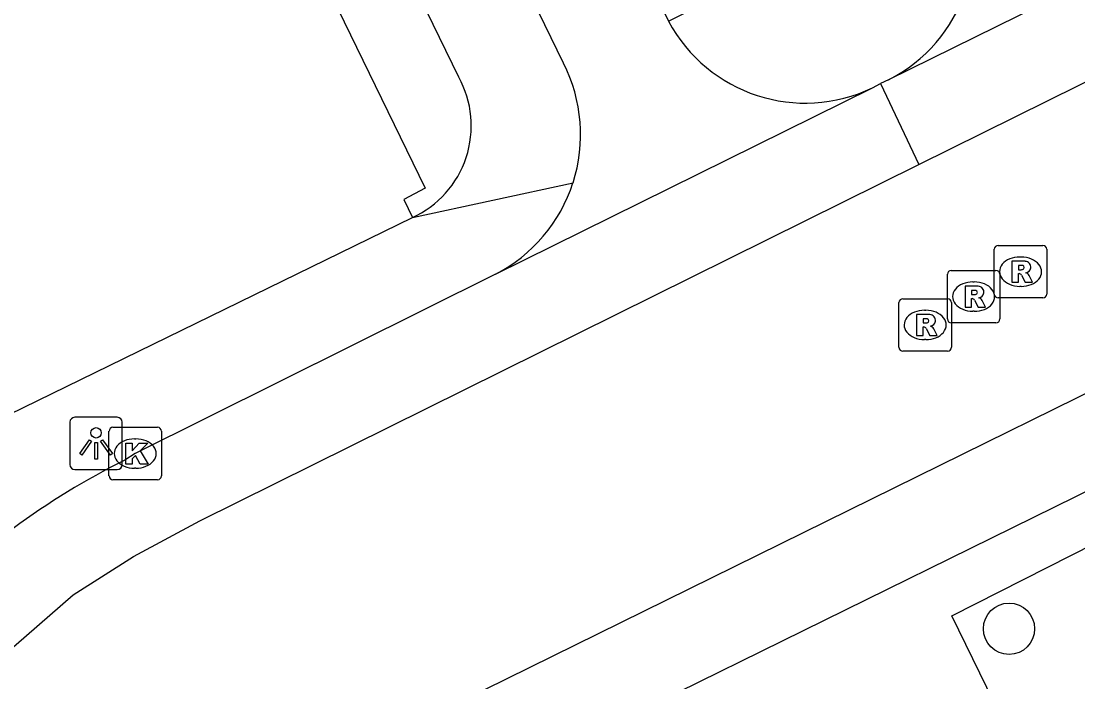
# Model space of a CAD drawing. Extents: x 160457 to 162082, y 388340 to 389736.
# Drawn here: x 161122.65 to 161142.8, y 389102.71 to 389115.31 of the extents above; entities that cross this region are included whole.
import ezdxf

# ---------------------------------------------------------------- set-up
doc = ezdxf.new("R2010")
doc.units = 0
for name, color, linetype in [('IMGEO_Boom', 7, 'Continuous'), ('IMGEO_Fietspad_gesloten', 7, 'Continuous'), ('IMGEO_Groenvoorziening', 7, 'Continuous'), ('IMGEO_Kolk', 7, 'Continuous'), ('IMGEO_Lichtpunt', 7, 'Continuous'), ('IMGEO_Rijbaan_lokaal_gesloten', 7, 'Continuous'), ('IMGEO_Rioolput', 7, 'Continuous'), ('IMGEO_Voetpad_open', 7, 'Continuous')]:
    doc.layers.add(name, color=color, linetype=linetype)

msp = doc.modelspace()

# ---------------------------------------------------------------- linework, layer by layer
at = {"layer": 'IMGEO_Boom'}
msp.add_circle((161141.487, 389103.726), 0.489, dxfattribs=at)
at = {"layer": 'IMGEO_Fietspad_gesloten'}
for points in [[(161107.86, 389171.048), (161134.99, 389115.312)], [(161132.988, 389114.51), (161105.975, 389169.968)]]:
    msp.add_lwpolyline(points, dxfattribs=at)
for centre, radius, start, end in [((161137.845, 389116.839), 2.968, 296.8634, 25.2597), ((161137.602, 389116.712), 2.963, 208.1909, 295.6645), ((161130.327, 389113.149), 2.989, 342.104, 27.0778), ((161130.323, 389113.146), 2.991, 297.2525, 342.1865)]:
    msp.add_arc(centre, radius, start, end, dxfattribs=at)
at = {"layer": 'IMGEO_Groenvoorziening'}
msp.add_lwpolyline([(161115.011, 389143.616), (161130.352, 389112.128), (161129.946, 389111.91), (161130.107, 389111.567)], dxfattribs=at)
at = {"layer": 'IMGEO_Kolk'}
for p, q in [((161124.321, 389106.641), (161124.321, 389107.493)), ((161124.396, 389107.567), (161125.248, 389107.567)), ((161125.322, 389107.493), (161125.322, 389106.641)), ((161124.809, 389107.347), (161124.834, 389107.347)), ((161124.832, 389106.787), (161124.807, 389106.787)), ((161125.248, 389106.567), (161124.396, 389106.567))]:
    msp.add_line(p, q, dxfattribs=at)
for points in [[(161124.321, 389106.641), (161124.321, 389107.493)], [(161124.396, 389107.567), (161125.248, 389107.567)], [(161125.322, 389107.493), (161125.322, 389106.641)], [(161124.642, 389107.267), (161124.765, 389107.267), (161124.765, 389107.116), (161124.895, 389107.267), (161125.059, 389107.267), (161124.913, 389107.116), (161125.066, 389106.867), (161124.914, 389106.867), (161124.829, 389107.031), (161124.765, 389106.964), (161124.765, 389106.867), (161124.642, 389106.867), (161124.642, 389107.267)], [(161125.248, 389106.567), (161124.396, 389106.567)]]:
    msp.add_lwpolyline(points, dxfattribs=at)
for centre, start, end in [((161124.398, 389107.491), 91.552, 178.448), ((161124.398, 389107.491), 91.552, 178.448), ((161125.246, 389107.491), 1.552, 88.448), ((161125.246, 389107.491), 1.552, 88.448), ((161124.398, 389106.643), 181.552, 268.448), ((161124.398, 389106.643), 181.552, 268.448), ((161125.246, 389106.643), 271.552, 358.448), ((161125.246, 389106.643), 271.552, 358.448)]:
    msp.add_arc(centre, 0.0765, start, end, dxfattribs=at)
for centre, major_axis, ratio, start_param, end_param in [((161124.808, 389107.067), (-0.387, 0.002), 0.722429, 4.712389, 7.853982), ((161124.833, 389107.067), (-0.39, 0.002), 0.717154, 1.570796, 4.712389)]:
    msp.add_ellipse(centre, major_axis=major_axis, ratio=ratio, start_param=start_param, end_param=end_param, dxfattribs=at)
at = {"layer": 'IMGEO_Lichtpunt'}
for p, q in [((161124.478, 389107.759), (161123.67, 389107.759)), ((161124.478, 389107.759), (161123.67, 389107.759)), ((161123.576, 389107.664), (161123.576, 389106.857)), ((161123.576, 389107.664), (161123.576, 389106.857)), ((161124.572, 389106.857), (161124.572, 389107.664)), ((161124.572, 389106.857), (161124.572, 389107.664)), ((161123.67, 389106.763), (161124.478, 389106.763)), ((161123.67, 389106.763), (161124.478, 389106.763))]:
    msp.add_line(p, q, dxfattribs=at)
for points in [[(161123.95, 389107.328), (161123.989, 389107.3), (161123.801, 389107.038), (161123.763, 389107.065), (161123.95, 389107.328)], [(161124.052, 389107.28), (161124.099, 389107.28), (161124.099, 389106.958), (161124.052, 389106.958), (161124.052, 389107.28)], [(161124.162, 389107.3), (161124.2, 389107.327), (161124.387, 389107.065), (161124.348, 389107.037), (161124.162, 389107.3)]]:
    msp.add_lwpolyline(points, dxfattribs=at)
msp.add_circle((161124.075, 389107.462), 0.0994, dxfattribs=at)
for centre, start, end in [((161123.67, 389107.664), 90, 180), ((161123.67, 389107.664), 90, 180), ((161124.478, 389107.664), 0, 90), ((161124.478, 389107.664), 0, 90), ((161123.67, 389106.857), 180, 270), ((161123.67, 389106.857), 180, 270), ((161124.478, 389106.857), 270, 0), ((161124.478, 389106.857), 270, 360)]:
    msp.add_arc(centre, 0.0946, start, end, dxfattribs=at)
at = {"layer": 'IMGEO_Rijbaan_lokaal_gesloten'}
for points in [[(161139.768, 389112.577), (161153.871, 389119.564), (161155.364, 389120.125), (161157.021, 389120.462), (161158.9, 389120.708), (161160.83, 389120.736), (161162.406, 389120.597), (161163.964, 389120.308), (161165.748, 389119.788), (161167.503, 389119.051), (161168.711, 389118.406), (161170.409, 389117.251), (161171.58, 389116.267), (161172.628, 389115.157), (161173.22, 389114.375), (161173.732, 389113.503), (161180.12, 389100.436)], [(161146.191, 389117.644), (161139.186, 389114.191)], [(161123.768, 389086.956), (161123.342, 389088.26), (161123.108, 389089.558), (161123.025, 389091.351), (161123.17, 389092.905), (161123.462, 389094.224), (161124.018, 389095.791), (161124.815, 389097.303), (161125.94, 389098.832), (161127.025, 389099.924), (161128.176, 389100.838), (161128.868, 389101.28), (161154.523, 389113.915), (161156.045, 389114.522), (161157.29, 389114.858), (161159.272, 389115.095), (161160.037, 389115.108), (161161.394, 389114.99), (161163.473, 389114.516), (161164.852, 389113.961), (161166.146, 389113.243), (161166.866, 389112.75), (161167.934, 389111.869), (161168.678, 389111.12)], [(161138.885, 389114.041), (161139.038, 389114.121)], [(161139.186, 389114.191), (161139.038, 389114.121)], [(161139.038, 389114.121), (161139.768, 389112.577)], [(161131.693, 389110.487), (161138.885, 389114.041)], [(161124.263, 389073.392), (161117.939, 389086.186), (161117.491, 389087.344), (161117.188, 389088.472), (161117.013, 389089.525), (161116.93, 389090.837), (161116.963, 389092.002), (161117.146, 389093.407), (161117.732, 389095.793), (161118.385, 389097.555), (161118.859, 389098.565), (161119.917, 389100.391), (161121.052, 389101.921), (161121.854, 389102.823), (161123.635, 389104.372), (161124.79, 389105.107), (161126.053, 389105.783), (161139.768, 389112.577)], [(161130.584, 389100.261), (161130.783, 389100.357), (161152.336, 389110.958), (161155.245, 389112.376)], [(161131.693, 389110.487), (161124.823, 389107.067), (161124.623, 389106.943)]]:
    msp.add_lwpolyline(points, dxfattribs=at)
msp.add_arc((161131.109, 389093.95), 14.522, 116.5286, 136.2674, dxfattribs=at)
at = {"layer": 'IMGEO_Rioolput'}
for p, q in [((161141.206, 389110.109), (161141.206, 389110.961)), ((161141.281, 389111.035), (161142.133, 389111.035)), ((161142.207, 389110.961), (161142.207, 389110.109)), ((161141.694, 389110.815), (161141.719, 389110.815)), ((161140.386, 389110.559), (161141.238, 389110.559)), ((161140.311, 389109.633), (161140.311, 389110.485)), ((161140.799, 389110.339), (161140.824, 389110.339)), ((161141.312, 389110.485), (161141.312, 389109.633)), ((161141.717, 389110.255), (161141.692, 389110.255)), ((161139.387, 389109.093), (161139.387, 389109.945)), ((161139.462, 389110.019), (161140.314, 389110.019)), ((161140.388, 389109.945), (161140.388, 389109.093)), ((161142.133, 389110.035), (161141.281, 389110.035)), ((161139.875, 389109.799), (161139.9, 389109.799)), ((161140.822, 389109.779), (161140.797, 389109.779)), ((161141.238, 389109.559), (161140.386, 389109.559)), ((161139.898, 389109.239), (161139.873, 389109.239)), ((161140.314, 389109.019), (161139.462, 389109.019))]:
    msp.add_line(p, q, dxfattribs=at)
for points in [[(161141.206, 389110.109), (161141.206, 389110.961)], [(161141.281, 389111.035), (161142.133, 389111.035)], [(161142.207, 389110.961), (161142.207, 389110.109)], [(161141.795, 389110.733), (161141.543, 389110.735), (161141.543, 389110.335)], [(161140.386, 389110.559), (161141.238, 389110.559)], [(161141.543, 389110.335), (161141.667, 389110.335), (161141.667, 389110.497), (161141.678, 389110.497)], [(161141.721, 389110.654), (161141.667, 389110.654), (161141.667, 389110.573)], [(161141.667, 389110.573), (161141.719, 389110.573)], [(161140.311, 389109.633), (161140.311, 389110.485)], [(161141.312, 389110.485), (161141.312, 389109.633)], [(161141.725, 389110.468), (161141.796, 389110.335), (161141.936, 389110.335), (161141.871, 389110.461)], [(161140.9, 389110.257), (161140.648, 389110.259), (161140.648, 389109.859)], [(161140.826, 389110.178), (161140.772, 389110.178), (161140.772, 389110.097)], [(161140.772, 389110.097), (161140.824, 389110.097)], [(161139.387, 389109.093), (161139.387, 389109.945)], [(161139.462, 389110.019), (161140.314, 389110.019)], [(161140.388, 389109.945), (161140.388, 389109.093)], [(161140.648, 389109.859), (161140.772, 389109.859), (161140.772, 389110.021), (161140.783, 389110.021)], [(161140.83, 389109.992), (161140.901, 389109.859), (161141.041, 389109.859), (161140.976, 389109.985)], [(161142.133, 389110.035), (161141.281, 389110.035)], [(161139.976, 389109.717), (161139.724, 389109.719), (161139.724, 389109.319)], [(161139.902, 389109.638), (161139.848, 389109.638), (161139.848, 389109.557)], [(161139.848, 389109.557), (161139.9, 389109.557)], [(161141.238, 389109.559), (161140.386, 389109.559)], [(161139.724, 389109.319), (161139.848, 389109.319), (161139.848, 389109.481), (161139.859, 389109.481)], [(161139.906, 389109.452), (161139.977, 389109.319), (161140.117, 389109.319), (161140.052, 389109.445)], [(161140.314, 389109.019), (161139.462, 389109.019)]]:
    msp.add_lwpolyline(points, dxfattribs=at)
for centre, radius, start, end in [((161141.283, 389110.959), 0.0765, 91.552, 178.448), ((161141.283, 389110.959), 0.0765, 91.552, 178.448), ((161142.131, 389110.959), 0.0765, 1.552, 88.448), ((161142.131, 389110.959), 0.0765, 1.552, 88.448), ((161141.794, 389110.623), 0.109, 350.3612, 89.416), ((161140.388, 389110.483), 0.0765, 91.552, 178.448), ((161140.388, 389110.483), 0.0765, 91.552, 178.448), ((161141.236, 389110.483), 0.0765, 1.552, 88.448), ((161141.236, 389110.483), 0.0765, 1.552, 88.448), ((161141.677, 389110.444), 0.0533, 26.0293, 88.6989), ((161141.703, 389110.762), 0.19, 274.7715, 282.9687), ((161141.727, 389110.558), 0.0964, 77.0061, 93.1865), ((161141.741, 389110.615), 0.0378, 276.6634, 79.6772), ((161141.792, 389110.623), 0.112, 277.5842, 350.9817), ((161141.776, 389110.408), 0.108, 29.5134, 73.7905), ((161140.808, 389110.286), 0.19, 274.7715, 282.9687), ((161140.832, 389110.082), 0.0964, 77.0061, 93.1865), ((161140.846, 389110.139), 0.0378, 276.6634, 79.6772), ((161140.899, 389110.147), 0.109, 350.3612, 89.416), ((161140.897, 389110.147), 0.112, 277.5842, 350.9817), ((161141.283, 389110.111), 0.0765, 181.552, 268.448), ((161141.283, 389110.111), 0.0765, 181.552, 268.448), ((161142.131, 389110.111), 0.0765, 271.552, 358.448), ((161142.131, 389110.111), 0.0765, 271.552, 358.448), ((161139.464, 389109.943), 0.0765, 91.552, 178.448), ((161139.464, 389109.943), 0.0765, 91.552, 178.448), ((161140.312, 389109.943), 0.0765, 1.552, 88.448), ((161140.312, 389109.943), 0.0765, 1.552, 88.448), ((161140.782, 389109.968), 0.0533, 26.0293, 88.6989), ((161140.881, 389109.932), 0.108, 29.5134, 73.7905), ((161139.975, 389109.607), 0.109, 350.3612, 89.416), ((161139.884, 389109.746), 0.19, 274.7715, 282.9687), ((161139.908, 389109.542), 0.0964, 77.0061, 93.1865), ((161139.922, 389109.599), 0.0378, 276.6634, 79.6772), ((161139.973, 389109.607), 0.112, 277.5842, 350.9817), ((161139.957, 389109.392), 0.108, 29.5134, 73.7905), ((161140.388, 389109.635), 0.0765, 181.552, 268.448), ((161140.388, 389109.635), 0.0765, 181.552, 268.448), ((161141.236, 389109.635), 0.0765, 271.552, 358.448), ((161141.236, 389109.635), 0.0765, 271.552, 358.448), ((161139.858, 389109.428), 0.0533, 26.0293, 88.6989), ((161139.464, 389109.095), 0.0765, 181.552, 268.448), ((161139.464, 389109.095), 0.0765, 181.552, 268.448), ((161140.312, 389109.095), 0.0765, 271.552, 358.448), ((161140.312, 389109.095), 0.0765, 271.552, 358.448)]:
    msp.add_arc(centre, radius, start, end, dxfattribs=at)
for centre, major_axis, ratio, start_param, end_param in [((161141.693, 389110.535), (-0.387, 0.002), 0.722429, 4.712389, 7.853982), ((161141.718, 389110.535), (-0.39, 0.002), 0.717154, 1.570796, 4.712389), ((161140.798, 389110.059), (-0.387, 0.002), 0.722429, 4.712389, 7.853982), ((161140.823, 389110.059), (-0.39, 0.002), 0.717154, 1.570796, 4.712389), ((161139.874, 389109.519), (-0.387, 0.002), 0.722429, 4.712389, 7.853982), ((161139.899, 389109.519), (-0.39, 0.002), 0.717154, 1.570796, 4.712389)]:
    msp.add_ellipse(centre, major_axis=major_axis, ratio=ratio, start_param=start_param, end_param=end_param, dxfattribs=at)
at = {"layer": 'IMGEO_Voetpad_open'}
for points in [[(161130.991, 389114.245), (161116.375, 389144.215)], [(161134.99, 389115.312), (161140.529, 389118.105)], [(161130.107, 389111.567), (161133.171, 389112.231)], [(161090.238, 389092.103), (161130.107, 389111.567)], [(161145.766, 389095.723), (161144.689, 389095.188), (161140.397, 389103.973), (161145.863, 389106.745), (161150.156, 389097.905), (161149.257, 389097.458)]]:
    msp.add_lwpolyline(points, dxfattribs=at)
msp.add_arc((161129.309, 389113.315), 1.922, 294.534, 28.9302, dxfattribs=at)

doc.saveas('drawing.dxf')
